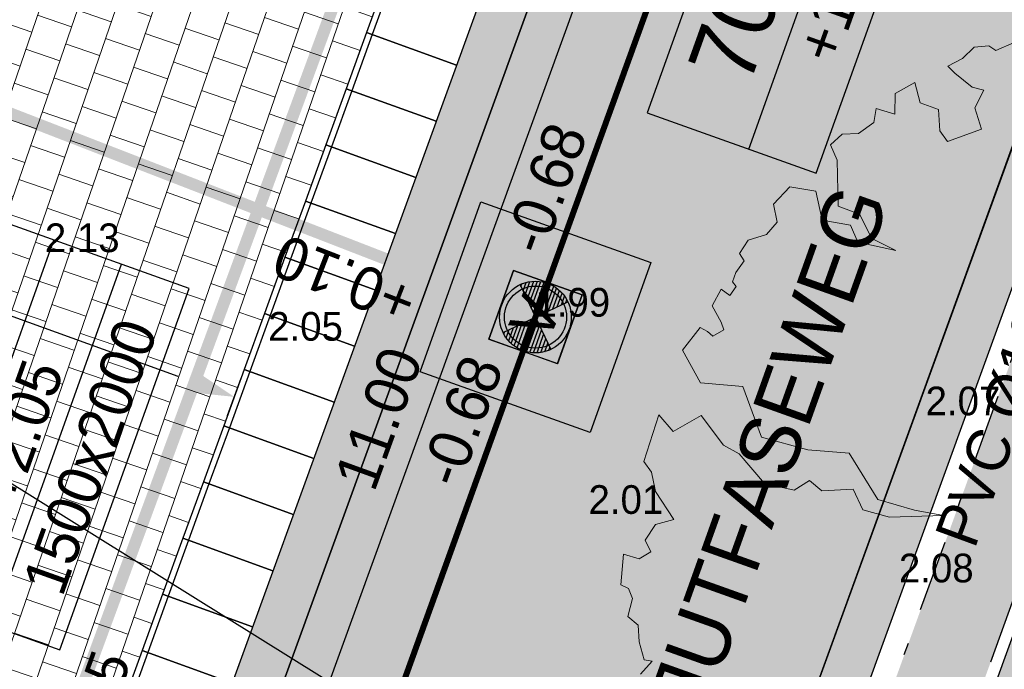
# Model space of a CAD drawing. Header units: metres. Extents: x 134157 to 138734, y 451157 to 455772.
# Tile 285 of 656: x 136446 to 136454, y 453489 to 453494. Entities that reach past the tile are written whole.
import ezdxf
from ezdxf import colors
from ezdxf.entities.mleader import LeaderData, LeaderLine
from ezdxf.enums import TextEntityAlignment as Align
from ezdxf.math import Vec2, Vec3

# ---------------------------------------------------------------- set-up
doc = ezdxf.new("R2010")
doc.units = ezdxf.units.M
for name, pattern in [('CENTER__G5', [2.4, 1.5, -0.3, 0.3, -0.3]), ('DASHDOT__G2', [1.2, 0.6, -0.3, 0, -0.3]), ('HIDDEN__G5', [1.125, 0.75, -0.375])]:
    doc.linetypes.add(name, pattern=pattern)
doc.layers.add('-DR-alg-hulplijnen', color=210, linetype='Continuous', plot=False)
doc.layers.add('-DR-alg-hulplijnen kantverharding asflast nieuwe fietsstraat', color=7, linetype='Continuous', true_color=0xff9429, plot=False)
for name, color, linetype in [('-DR-alg-txt-straatnaam', 2, 'Continuous'), ('-DR-bs-rio-DWA Jutfaseweg', 253, 'Continuous'), ('-DR-bs-rio-inspectieput', 253, 'Continuous'), ('-DR-bs-rio-putnummer @ 0.2', 253, 'Continuous'), ('-DR-bs-rio-txt @ 0.2', 253, 'Continuous'), ('-DR-bs-txt-hoogtemaat', 253, 'Continuous'), ('-DR-nw-maatvoering', 3, 'Continuous'), ('-DR-nw-rio-DWA 400', 10, 'Continuous'), ('-DR-nw-rio-DWA txt @ 0.2', 10, 'Continuous'), ('-DR-nw-rio-HWA 160', 170, 'CENTER__G5'), ('-DR-nw-rio-HWA putnummer @ 0.2', 170, 'Continuous'), ('-DR-nw-rio-HWA txt @ 0.2', 170, 'Continuous'), ('-DR-nw-rio-putrand VWA', 2, 'Continuous'), ('-DR-nw-rio-txt aandachtspunten', 2, 'Continuous'), ('-DR-nw-txt-hoogtemaat', 2, 'Continuous'), ('-DR-nw-vh-band 10x20 ob', 2, 'HIDDEN__G5'), ('-DR-nw-vh-band 5-20x25', 2, 'DASHDOT__G2'), ('-DR-nw-vh-band inritband 800x180x500mm', 2, 'Continuous'), ('-DR-nw-vh-kantverharding', 3, 'Continuous')]:
    doc.layers.add(name, color=color, linetype=linetype)
doc.layers.add('-DR-bs-boom', color=253, linetype='Continuous', lineweight=13)
doc.layers.add('-DR-nw-vh-arc-dubbelklinkers inritten', color=253, linetype='Continuous', lineweight=9)
doc.layers.add('-DR-nw-gr-arc-gras', color=7, linetype='Continuous', true_color=0xb5d5a4)
doc.layers.add('-DR-nw-vh-arc-asfalt fietsstraat rood', color=7, linetype='Continuous', lineweight=9, true_color=0xdfbfc7)
doc.layers.add('-DR-nw-vh-arc-sbs kf bruinrood rabat halfsteens', color=7, linetype='Continuous', lineweight=9, true_color=0xb88485)
doc.layers.add('-DR-nw-vh-arc-halfverharding stabilizer', color=7, linetype='Continuous', lineweight=9, true_color=0xe2e1c1, transparency=0.1)
doc.styles.add('CiCom Engineering', font='txt', dxfattribs={"height": 1.8})
doc.styles.add('Drong', font='txt', dxfattribs={"height": 1.8})
doc.dimstyles.new('Drong', dxfattribs={"dimtxt": 1.8, "dimasz": 2.5, "dimexe": 0, "dimexo": 0, "dimgap": 0.9, "dimtad": 1, "dimzin": 0, "dimdsep": 46, "dimtxsty": 'Drong', "dimblk": 'dimblk-wit', "dimcen": 0, "dimse1": 1, "dimse2": 1, "dimclrd": 256, "dimclre": 1, "dimclrt": 7, "dimadec": 0, "dimazin": 0, "dimtfac": 1, "dimtmove": 0, "dimatfit": 3, "dimfxl": 1, "dimtolj": 1, "dimtzin": 0, "dimarcsym": 0})
pattern_1 = [(115.335625, (136419.71802, 453326.2367), (-0.223681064, -0.105903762), [0.06, -0.187485]), (205.335625, (136419.71802, 453326.2367), (0.105903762, -0.223681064), [0.06, -0.187485])]

# ---------------------------------------------------------------- blocks, each defined once
blk = doc.blocks.new('Boom bestaand 1')
blk.add_lwpolyline([(-0.48324, -0.00602), (-0.48324, -0.02113), (-0.48857, -0.02468), (-0.49212, -0.03534), (-0.48768, -0.04689), (-0.48679, -0.05933), (-0.47968, -0.05666), (-0.46457, -0.04867), (-0.45924, -0.04156), (-0.44946, -0.05311), (-0.43257, -0.05489), (-0.43416, -0.08244), (-0.44386, -0.08442), (-0.45911, -0.07888), (-0.46941, -0.08977), (-0.48526, -0.08739), (-0.48348, -0.10442), (-0.46902, -0.11075), (-0.47872, -0.12224), (-0.46981, -0.12798), (-0.46664, -0.14203), (-0.4712, -0.15348), (-0.46728, -0.16494), (-0.45442, -0.16494), (-0.42199, -0.17808), (-0.40997, -0.16578), (-0.38928, -0.16438), (-0.37362, -0.15125), (-0.39095, -0.17528), (-0.40521, -0.17528), (-0.41696, -0.19345), (-0.43932, -0.18926), (-0.45023, -0.20602), (-0.44296, -0.22251), (-0.42935, -0.2254), (-0.42398, -0.23663), (-0.42544, -0.25103), (-0.41885, -0.26128), (-0.41226, -0.2603), (-0.40664, -0.26958), (-0.40127, -0.2747), (-0.39663, -0.27348), (-0.39248, -0.28056), (-0.39931, -0.28471), (-0.39052, -0.29618), (-0.37636, -0.29472), (-0.37026, -0.2952), (-0.36903, -0.30472), (-0.37392, -0.30716), (-0.37905, -0.31107), (-0.36859, -0.33012), (-0.34021, -0.32739), (-0.32496, -0.29912), (-0.28399, -0.3012), (-0.26106, -0.27284), (-0.24633, -0.24501), (-0.20539, -0.23901), (-0.18684, -0.21664), (-0.17428, -0.19809), (-0.18956, -0.23628), (-0.20266, -0.25265), (-0.22013, -0.25319), (-0.22832, -0.27556), (-0.23923, -0.28102), (-0.23705, -0.29466), (-0.25069, -0.31321), (-0.27908, -0.32193), (-0.28984, -0.33037), (-0.31728, -0.33679), (-0.31455, -0.36121), (-0.33038, -0.36612), (-0.30255, -0.39067), (-0.29272, -0.38849), (-0.27798, -0.39177), (-0.25288, -0.3874), (-0.25483, -0.40156), (-0.24706, -0.41371), (-0.23727, -0.41303), (-0.23592, -0.4235), (-0.24402, -0.43295), (-0.22343, -0.44409), (-0.21836, -0.4397), (-0.21026, -0.44004), (-0.19911, -0.44881), (-0.18999, -0.44409), (-0.17784, -0.44848), (-0.16399, -0.4505), (-0.16061, -0.4451), (-0.15487, -0.45725)])
blk = doc.blocks.new('*U17')
for points in [[(3.0698, 8.4603), (2.3178, 8.7331), (2.1472, 8.2631), (2.8993, 7.9903)], [(2.3648, 8.7161), (2.1942, 8.2461)], [(2.8993, 7.9903), (2.1472, 8.2631), (1.9767, 7.7931), (2.7287, 7.5202)], [(2.1942, 8.2461), (2.0237, 7.7761)], [(2.7287, 7.5202), (1.9767, 7.7931), (1.8061, 7.3231), (2.5582, 7.0502)], [(2.0237, 7.7761), (1.8531, 7.306)], [(2.5582, 7.0502), (1.8061, 7.3231), (1.6356, 6.8531), (2.3876, 6.5802)], [(1.8531, 7.306), (1.6826, 6.836)], [(2.3876, 6.5802), (1.6356, 6.8531), (1.4651, 6.3831), (2.2171, 6.1102)], [(1.6826, 6.836), (1.5121, 6.366)], [(2.2171, 6.1102), (1.4651, 6.3831), (1.2945, 5.9131), (2.0465, 5.6402)], [(1.5121, 6.366), (1.3415, 5.896)], [(2.0465, 5.6402), (1.2945, 5.9131), (1.124, 5.443), (1.876, 5.1702)], [(1.3415, 5.896), (1.171, 5.426)], [(1.876, 5.1702), (1.124, 5.443), (0.9534, 4.973), (1.7054, 4.7002)], [(1.171, 5.426), (1.0004, 4.956)], [(1.7054, 4.7002), (0.9534, 4.973), (0.7829, 4.503), (1.5349, 4.2301)], [(1.0004, 4.956), (0.8299, 4.486)], [(1.5349, 4.2301), (0.7829, 4.503), (0.6123, 4.033), (1.3644, 3.7601)], [(0.8299, 4.486), (0.6593, 4.0159)], [(1.3644, 3.7601), (0.6123, 4.033), (0.4418, 3.563), (1.1938, 3.2901)], [(0.6593, 4.0159), (0.4888, 3.5459)], [(1.1938, 3.2901), (0.4418, 3.563), (0.2712, 3.093), (1.0233, 2.8201)], [(0.4888, 3.5459), (0.3182, 3.0759)], [(1.0233, 2.8201), (0.2712, 3.093), (0.1007, 2.6229), (0.8527, 2.3501)], [(0.3182, 3.0759), (0.1477, 2.6059)]]:
    blk.add_lwpolyline(points)
blk = doc.blocks.new('*X91')
at = {"color": 0, "ltscale": 0.5}
for p, q in [((126991, 427696), (127068, 427705)), ((125476, 427335), (125875, 427380)), ((125523, 427437), (125770, 427464)), ((125588, 427540), (125664, 427548)), ((126739, 427381), (127278, 427441)), ((126823, 427486), (127222, 427531)), ((126907, 427591), (127153, 427619)), ((125405, 427040), (126190, 427128)), ((125418, 427137), (126085, 427212)), ((125441, 427236), (125980, 427296)), ((126487, 427065), (127380, 427165)), ((126571, 427170), (127356, 427258)), ((126655, 427276), (127322, 427350)), ((125402, 426944), (126296, 427044)), ((125408, 426849), (126401, 426960)), ((125423, 426755), (126319, 426855)), ((126403, 426960), (127396, 427071)), ((126506, 426876), (127402, 426976)), ((126611, 426791), (127399, 426879)), ((125447, 426661), (126234, 426749)), ((125481, 426569), (126150, 426644)), ((126717, 426707), (127386, 426782)), ((126822, 426623), (127363, 426684)), ((126927, 426539), (127329, 426584)), ((125525, 426478), (126066, 426539)), ((125580, 426389), (125982, 426434)), ((125649, 426301), (125898, 426328)), ((127032, 426455), (127281, 426483)), ((127138, 426371), (127217, 426380)), ((125734, 426214), (125814, 426223))]:
    blk.add_line(p, q, dxfattribs=at)
blk = doc.blocks.new('Inspectieput')
at = {"color": 0, "ltscale": 0.5}
for p, q in [((-0.354, 0.353), (0.353, -0.354)), ((0.353, 0.353), (-0.354, -0.354))]:
    blk.add_line(p, q, dxfattribs=at)
blk.add_circle((0, 0), 0.5, dxfattribs=at)
at = {"color": 0, "ltscale": 0.5, "xscale": 0.0005, "yscale": 0.0005, "zscale": 0.0005, "rotation": 353.5734378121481}
blk.add_blockref('*X91', (-86.699, -205.064), dxfattribs=at)
blk = doc.blocks.new('*U573')
at = {"style": 'Drong'}
blk.add_attdef('BOBL', text='', height=1.8, rotation=359.765, dxfattribs=at).set_placement((-202.533, 0.831), align=Align.BOTTOM_LEFT)
blk.add_attdef('MATERIAAL', text='', height=1.8, rotation=359.765, dxfattribs=at).set_placement((0, 0), align=Align.BOTTOM_CENTER)
blk.add_attdef('BOBR', text='', height=1.8, rotation=359.765, dxfattribs=at).set_placement((202.504, -0.831), align=Align.BOTTOM_RIGHT)
blk = doc.blocks.new('*U118')
at = {"style": 'Drong'}
blk.add_attdef('BOBL', text='', height=1.8, rotation=359.8186, dxfattribs=at).set_placement((-159.78, 0.506), align=Align.BOTTOM_LEFT)
blk.add_attdef('MATERIAAL', text='', height=1.8, rotation=359.8186, dxfattribs=at).set_placement((0, 0), align=Align.BOTTOM_CENTER)
blk.add_attdef('BOBR', text='', height=1.8, rotation=359.8186, dxfattribs=at).set_placement((144.392, -0.457), align=Align.BOTTOM_RIGHT)
blk = doc.blocks.new('*U564')
at = {"color": 0}
blk.add_lwpolyline([(-8.027, 0), (8.027, 0), (8.027, 10.5), (-8.027, 10.5)], close=True, dxfattribs=at)
for points in [[(-8.027, 6), (8.027, 6)], [(-8.027, 3), (8.027, 3)]]:
    blk.add_lwpolyline(points, dxfattribs=at)
at = {"style": 'CiCom Engineering'}
for tag, height, p in [('PUTNUMMER', 2.75, (0, 6.869)), ('MAAIVELD', 1.8, (0, 3.751)), ('AFMETING', 1.8, (0, 0.635))]:
    blk.add_attdef(tag, text='', height=height, dxfattribs=at).set_placement(p, align=Align.CENTER)
blk = doc.blocks.new('*U598')
at = {"style": 'Drong'}
blk.add_attdef('BOBR', text='', height=1.8, rotation=88.4577, dxfattribs=at).set_placement((0.725, 26.917), align=Align.BOTTOM_RIGHT)
blk.add_attdef('MATERIAAL', text='', height=1.8, rotation=88.4577, dxfattribs=at).set_placement((0, 0), align=Align.BOTTOM_CENTER)
blk.add_attdef('BOBL', text='', height=1.8, rotation=88.4577, dxfattribs=at).set_placement((-0.639, -23.729), align=Align.BOTTOM_LEFT)
blk = doc.blocks.new('dimblk-wit')
at = {"color": 7}
blk.add_line((0, -0.3333), (0, 0.3333), dxfattribs=at)
blk.add_solid([(0, 0), (-0.8, 0.2), (-0.8, -0.2)], dxfattribs=at)
blk = doc.blocks.new('*D792')
at = {"layer": '-DR-nw-maatvoering', "lineweight": -2, "transparency": 16777216}
blk.add_line((136447.3352, 453486.0433), (136450.7461, 453495.4436), dxfattribs=at)
at = {"layer": 'Defpoints', "color": 0, "transparency": 16777216}
for p in [(136450.2016, 453496.1731), (136450.9166, 453495.9136), (136446.4496, 453485.8327)]:
    blk.add_point(p, dxfattribs=at)
at = {"layer": '-DR-nw-maatvoering', "lineweight": -2, "transparency": 16777216, "xscale": 0.5, "yscale": 0.5, "zscale": 0.5}
for p, rotation in [((136450.9166, 453495.9136), 70.05673076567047), ((136447.1646, 453485.5733), 250.0567307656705)]:
    blk.add_blockref('dimblk-wit', p, dxfattribs=dict(at, rotation=rotation))
at = {"layer": '-DR-nw-maatvoering', "color": 7, "transparency": 16777216, "insert": (136448.6987, 453490.8675), "char_height": 0.36, "attachment_point": 5, "rotation": 70.05673, "style": 'Drong'}
blk.add_mtext('\\A1;11.00', dxfattribs=at)
blk = doc.blocks.new('*D1909')
at = {"layer": '-DR-nw-maatvoering', "lineweight": -2, "transparency": 16777216}
blk.add_line((136447.0208, 453491.218), (136441.9623, 453493.0528), dxfattribs=at)
at = {"layer": 'Defpoints', "color": 0, "transparency": 16777216}
for p in [(136441.5751, 453493.4516), (136441.4923, 453493.2233), (136447.5736, 453491.2758)]:
    blk.add_point(p, dxfattribs=at)
at = {"layer": '-DR-nw-maatvoering', "lineweight": -2, "transparency": 16777216, "xscale": 0.5, "yscale": 0.5, "zscale": 0.5}
for p, rotation in [((136441.4923, 453493.2233), 160.0631433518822), ((136447.4908, 453491.0475), 340.0631433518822)]:
    blk.add_blockref('dimblk-wit', p, dxfattribs=dict(at, rotation=rotation))
at = {"layer": '-DR-nw-maatvoering', "color": 7, "transparency": 16777216, "insert": (136444.3675, 453491.7935), "char_height": 0.36, "attachment_point": 5, "rotation": 160.06314, "style": 'Drong'}
blk.add_mtext('\\A1;6.40', dxfattribs=at)
blk = doc.blocks.new('*U2049')
at = {"color": 0}
blk.add_lwpolyline([(-0.2762, -0.3315), (0.3313, -0.2762), (0.276, 0.3313), (-0.3315, 0.2759)], close=True, dxfattribs=at)
at = {"color": 0, "ltscale": 0.5}
blk.add_circle((-0.0002, -0.0002), 0.2599, dxfattribs=at)
at = {"style": 'Drong'}
blk.add_text('V', height=0.36, dxfattribs=at).set_placement((0, 0), align=Align.MIDDLE_CENTER)
blk = doc.blocks.new('*U2240')
at = {"color": 0}
blk.add_lwpolyline([(-7.54, 0), (7.54, 0), (7.54, 7.5), (-7.54, 7.5)], close=True, dxfattribs=at)
blk.add_lwpolyline([(-7.54, 3), (7.54, 3)], dxfattribs=at)
at = {"style": 'CiCom Engineering'}
for tag, height, p in [('PUTNUMMER', 2.75, (0, 3.869)), ('MAAIVELD', 1.8, (0, 0.751))]:
    blk.add_attdef(tag, text='', height=height, dxfattribs=at).set_placement(p, align=Align.CENTER)
blk = doc.blocks.new('*U2299')
at = {"style": 'Drong'}
blk.add_attdef('BOBL', text='', height=1.8, rotation=359.5385, dxfattribs=at).set_placement((-26.973, 0.217), align=Align.BOTTOM_LEFT)
blk.add_attdef('MATERIAAL', text='', height=1.8, rotation=359.5385, dxfattribs=at).set_placement((0, 0), align=Align.BOTTOM_CENTER)
blk.add_attdef('BOBR', text='', height=1.8, rotation=359.5385, dxfattribs=at).set_placement((21.833, -0.176), align=Align.BOTTOM_RIGHT)

msp = doc.modelspace()

# ---------------------------------------------------------------- hatches: boundary and pattern name
at = {"layer": '-DR-nw-gr-arc-gras', "transparency": 33554687}
h = msp.add_hatch(dxfattribs=at)
h.set_pattern_fill('AGR-BOLLEN', color=256, scale=0.1, pattern_type=2)
h.set_pattern_definition(pattern_1)
edge = h.paths.add_edge_path()
edge.add_arc((-7000776.8095, 3043164.5676), 7592527.9974, 340.05675056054, 340.05722562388)
edge.add_line((136455.7816, 453494.2543), (136455.1236, 453494.4934))
edge.add_arc((380495.2224, 364992.5484), 259592.3036, 160.066656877, 160.080445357)
edge.add_line((136433.8323, 453435.7615), (136433.8135, 453435.7683))
edge.add_line((136433.8135, 453435.7683), (136432.1795, 453431.2551))
edge.add_line((136432.1795, 453431.2551), (136432.1983, 453431.2483))
edge.add_line((136432.1983, 453431.2483), (136431.6776, 453429.8696))
edge.add_line((136431.6776, 453429.8696), (136432.3364, 453429.6312))
edge.add_line((136432.3364, 453429.6312), (136434.3093, 453435.0766))
h = msp.add_hatch(dxfattribs=at)
h.set_pattern_fill('AGR-BOLLEN', color=256, scale=0.1, pattern_type=2)
h.set_pattern_definition(pattern_1)
edge = h.paths.add_edge_path()
edge.add_line((136486.7031, 453573.6088), (136485.7631, 453573.9499))
edge.add_line((136485.7631, 453573.9499), (136435.7589, 453436.1401))
edge.add_arc((149594.4053, 448661.5341), 13998.1013, 160.05673076, 160.29770339)
edge.add_line((136415.7945, 453380.7559), (136415.2889, 453379.3438))
edge.add_line((136415.2889, 453379.3438), (136417.827, 453378.529))
edge.add_line((136417.827, 453378.529), (136420.502, 453386.122))
edge.add_line((136420.502, 453386.122), (136418.9871, 453386.7016))
edge.add_arc((149703.6278, 448622.0327), 14113.2472, 160.05722659, 160.26912154, ccw=False)
edge.add_line((136436.6989, 453435.799), (136486.7031, 453573.6088))
at = {"layer": '-DR-nw-vh-arc-asfalt fietsstraat rood', "transparency": 33554687}
h = msp.add_hatch(color=256, dxfattribs=at)
h.dxf.hatch_style = 1
edge = h.paths.add_edge_path()
edge.add_arc((137987.7467, 453337.2025), 1495.4, 160.0946501, 161.034726)
edge.add_arc((135150.5996, 454312.1876), 1504.6, 340.0567308, 341.034726, ccw=False)
edge.add_line((136564.9699, 453798.9843), (136431.2486, 453430.448))
edge.add_line((136431.2486, 453430.448), (136427.2999, 453431.8791))
edge.add_line((136427.2999, 453431.8791), (136429.6487, 453438.3572))
edge.add_line((136429.6487, 453438.3572), (136561.0218, 453800.4169))
edge.add_arc((135150.5996, 454312.1876), 1500.4, 340.0567308, 341.034726)
edge.add_line((136569.5514, 453824.5651), (136577.7383, 453847.7674))
edge.add_line((136577.7383, 453847.7674), (136586.3288, 453871.4915))
edge.add_line((136586.3288, 453871.4915), (136590.2291, 453869.9266))
edge.add_line((136590.2291, 453869.9266), (136581.6874, 453846.3374))
at = {"layer": '-DR-nw-vh-arc-dubbelklinkers inritten'}
h = msp.add_hatch(dxfattribs=at)
h.set_pattern_fill('AVH-TEGEL_200X200_HALFST', color=256, scale=1.5, angle=161, pattern_type=2)
h.set_pattern_definition([(161, (0, 0), (-0.33249079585, -0.044157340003), [0.3, -0.3]), (251, (0, 0), (0.28365557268, -0.09767044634), [])])
h.paths.add_polyline_path([(136449.5178, 453496.634), (136442.4985, 453495.9966), (136440.6568, 453490.9202), (136445.6976, 453486.1056)])
at = {"layer": '-DR-nw-vh-arc-halfverharding stabilizer'}
h = msp.add_hatch(dxfattribs=at)
h.set_pattern_fill('GRAVEL', color=256, scale=0.03)
h.set_pattern_definition([(228.0127875, (0.54864, 0.762), (-6.096000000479, -6.8579999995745), [0.102516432, -10.1491450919]), (184.969741, (0.48006, 0.6858), (9.1439999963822, 0.7620000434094), [0.175921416, -17.416214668]), (132.5104471, (0.3048, 0.67056), (7.6200000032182, -8.381999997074), [0.124044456, -12.2804168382]), (267.273689, (0.00762, 0.48006), (0.762000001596, 15.23999999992), [0.160201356, -15.8599312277]), (292.83365418, (0, 0.32004), (-3.810000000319, 9.1439999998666), [0.15709011, -15.5519423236]), (357.273689, (0.06096, 0.17526), (-15.23999999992, 0.762000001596), [0.160201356, -15.8599312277]), (37.69424047, (0.22098, 0.16764), (-9.9059999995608, -7.6200000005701), [0.211858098, -20.9739345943]), (72.25532837, (0.38862, 0.29718), (5.3340000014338, 16.7639999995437), [0.200015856, -19.8015769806]), (121.42956562, (0.44958, 0.48768), (-6.096000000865, 9.9059999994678), [0.1607439, -15.9136637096]), (175.2363583, (0.36576, 0.62484), (8.38199999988, -0.762000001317), [0.183513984, -8.992181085]), (222.3974378, (0.18288, 0.64008), (-9.1439999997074, -8.3820000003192), [0.237323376, -23.4950317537]), (138.81407483, (0.762, 0.47244), (-5.33399999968, 4.572000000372), [0.081001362, -8.0191697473]), (171.4692344, (0.70104, 0.52578), (9.906000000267, -1.5239999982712), [0.154104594, -15.2563916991]), (225, (0.54864, 0.54864), (-1e-16, -0.762), [0.107762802, -0.9698679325]), (203.19859051, (0.4953, 0.64008), (3.810000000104, 1.523999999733), [0.058032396, -5.7451867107]), (291.80140949, (0.44196, 0.61722), (-0.76200000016, 2.285999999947), [0.082069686, -4.021425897]), (30.96375653, (0.47244, 0.54102), (2.286000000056, 1.523999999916), [0.133295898, -4.3098894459]), (161.56505118, (0.58674, 0.6096), (1.52400000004, -0.76199999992), [0.096386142, -2.313269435]), (16.389540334, (0, 0.61722), (7.62, 2.286), [0.1350264, -13.3676480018]), (70.34617594, (0.12954, 0.65532), (-3.048000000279, -8.381999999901), [0.113279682, -11.2146647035]), (293.19859051, (0.58674, 0.762), (-1.523999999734, 3.810000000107), [0.11606403, -5.6871550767]), (343.61045967, (0.63246, 0.65532), (-7.6200000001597, 2.285999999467), [0.1350264, -13.3676480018]), (339.44395478, (0, 0.14478), (-3.81, 1.524), [0.13021056, -6.3803202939]), (294.7751406, (0.12192, 0.09906), (-3.810000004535, 8.381999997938), [0.109101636, -10.8010780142]), (66.80140949, (0.59436, 0), (1.52399999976, 3.810000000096), [0.11606403, -5.6871550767]), (17.35402464, (0.64008, 0.10668), (-9.905999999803, -3.0480000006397), [0.127734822, -12.645712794]), (69.44395478, (0.22098, 0), (-1.524000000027, -3.80999999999), [0.06510528, -6.4454255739]), (101.309932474, (0.54864, 0), (-0.762, 3.048), [0.03885438, -3.8465984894]), (165.96375653, (0.54102, 0.0381), (2.286, -0.762), [0.15709011, -2.9847163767]), (186.00900596, (0.38862, 0.0762), (7.6199999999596, 0.7620000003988), [0.1455801, -14.412409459]), (303.69006753, (0.47244, 0.47244), (-0.76200000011, 1.52399999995), [0.109897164, -2.6375329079]), (353.15722659, (0.5334, 0.381), (12.9540000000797, -1.5239999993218), [0.191867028, -18.9948027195]), (60.9453959, (0.7239, 0.35814), (-3.048000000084, -5.333999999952), [0.078452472, -7.7668176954]), (90, (0.762, 0.4267), (-0.762, 0.762), [0.04572, -0.71628]), (120.25643716, (0.37338, 0.09906), (3.047999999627, -5.334000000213), [0.105860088, -10.480182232]), (48.0127875, (0.32004, 0.1905), (6.0960000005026, 6.857999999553), [0.205032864, -10.0466286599]), (0, (0.4572, 0.3429), (0.762, 0.762), [0.19812, -0.56388]), (325.3048465, (0.65532, 0.3429), (7.6200000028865, -5.3339999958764), [0.120482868, -11.9277950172]), (254.0546041, (0.75438, 0.27432), (-0.761999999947, -3.048000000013), [0.110948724, -5.4364950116]), (207.64597536, (0.7239, 0.16764), (-14.478000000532, -7.6199999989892), [0.18064353, -17.8837393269]), (175.42607874, (0.56388, 0.08382), (-9.9059999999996, 0.7619999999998), [0.191108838, -18.9197539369])])
h.paths.add_polyline_path([(136448.8968, 453472.3477), (136457.2677, 453495.4176), (136455.952, 453495.8948), (136455.4574, 453494.4876), (136455.91, 453494.3146), (136448.0508, 453472.6547)])
at = {"layer": '-DR-nw-vh-arc-sbs kf bruinrood rabat halfsteens', "transparency": 33554687}
h = msp.add_hatch(color=256, dxfattribs=at)
h.dxf.hatch_style = 1
edge = h.paths.add_edge_path()
edge.add_line((136451.1498, 453484.1273), (136451.1475, 453484.1281))
edge.add_line((136451.1475, 453484.1281), (136450.7738, 453484.2637))
edge.add_line((136450.7738, 453484.2637), (136463.7733, 453520.09))
edge.add_line((136463.7733, 453520.09), (136507.5229, 453640.6623))
edge.add_line((136507.5229, 453640.6623), (136515.9321, 453663.8378))
edge.add_line((136515.9321, 453663.8378), (136555.6336, 453773.2537))
edge.add_line((136555.6336, 453773.2537), (136564.9699, 453798.9843))
edge.add_arc((135150.5996, 454312.1876), 1504.6, 340.0567308, 341.034726)
edge.add_arc((137987.7467, 453337.2025), 1495.4, 160.0946501, 161.034726, ccw=False)
edge.add_line((136581.6874, 453846.3374), (136590.2291, 453869.9266))
edge.add_line((136590.2291, 453869.9266), (136590.6052, 453869.7904))
edge.add_line((136590.6052, 453869.7904), (136582.0635, 453846.2012))
edge.add_arc((137987.7467, 453337.2025), 1495, 160.0946501, 161.034726)
edge.add_arc((134973.5521, 454374.7245), 1692.7615, 340.1109716, 340.9804852, ccw=False)
edge.add_line((136565.3459, 453798.8479), (136556.343, 453774.0371))
edge.add_line((136556.343, 453774.0371), (136516.2729, 453663.6043))
edge.add_line((136516.2729, 453663.6043), (136507.9742, 453640.7333))
edge.add_line((136507.9742, 453640.7333), (136464.1493, 453519.9535))
edge.add_line((136464.1493, 453519.9535), (136455.5498, 453496.2537))
edge.add_line((136455.5498, 453496.2537), (136454.9018, 453494.4676))
edge.add_line((136454.9018, 453494.4676), (136451.1498, 453484.1273))
h = msp.add_hatch(color=256, dxfattribs=at)
h.dxf.hatch_style = 1
h.paths.add_polyline_path([(136446.8257, 453485.6963), (136446.4496, 453485.8327), (136446.6202, 453486.3028), (136446.7907, 453486.7728), (136446.9613, 453487.2428), (136447.1318, 453487.7128), (136447.3024, 453488.1828), (136447.4729, 453488.6528), (136447.6435, 453489.1229), (136447.814, 453489.5929), (136447.9845, 453490.0629), (136448.1551, 453490.5329), (136448.3256, 453491.0029), (136448.4962, 453491.4729), (136448.6667, 453491.9429), (136448.8373, 453492.413), (136449.0078, 453492.883), (136449.1784, 453493.353), (136449.3489, 453493.823), (136449.5194, 453494.293), (136449.69, 453494.763), (136449.8605, 453495.2331), (136450.0311, 453495.7031), (136450.2016, 453496.1731), (136450.8497, 453497.9591), (136450.8838, 453498.0531), (136452.5421, 453502.6233), (136459.4492, 453521.659), (136459.8252, 453521.5225)])

# ---------------------------------------------------------------- linework, layer by layer
at = {"layer": '-DR-alg-hulplijnen', "elevation": 1.987}
for points in [[(136449.0435, 453491.2577), (136449.5517, 453492.6801), (136450.9733, 453492.1721), (136450.465, 453490.7498)], [(136449.6186, 453491.5301), (136449.8241, 453492.1049), (136450.3981, 453491.8998), (136450.1926, 453491.3249)]]:
    msp.add_lwpolyline(points, close=True, dxfattribs=at)
at = {"layer": '-DR-alg-hulplijnen', "flags": 128}
msp.add_lwpolyline([(136446.1457, 453483.8223, 0.414214), (136443.151, 453490.2279)], format="xyb", dxfattribs=at)
at = {"layer": '-DR-alg-hulplijnen kantverharding asflast nieuwe fietsstraat'}
for points in [[(136615.5575, 453953.7113), (136612.5988, 453946.9774), (136593.3968, 453893.9481), (136588.98, 453881.7567), (136586.9297, 453874.6505, -0.015888), (136585.9525, 453871.6277), (136586.3288, 453871.4915), (136577.7383, 453847.7674, 0.004102), (136569.5514, 453824.5651, -0.004267), (136561.0218, 453800.4169), (136429.6487, 453438.3572, 0.002152), (136389.0242, 453324.8767), (136377.1193, 453291.1651), (136363.7665, 453256.9101), (136363.7281, 453256.8013)], [(136620.467, 453951.9335), (136618.8898, 453946.4661, -0.016644), (136617.8616, 453943.3012), (136595.3672, 453881.1792, -0.016644), (136594.1307, 453878.0896), (136591.8417, 453872.88, 0.011636), (136590.9555, 453870.7284), (136590.6052, 453869.7904), (136590.2291, 453869.9266), (136581.6874, 453846.3374, 0.004102), (136573.5235, 453823.2001, -0.004267), (136564.9699, 453798.9843), (136433.5968, 453436.9246, 0.002152), (136392.9845, 453323.4782), (136381.057, 453289.7028), (136367.7043, 453255.4478), (136367.6832, 453255.3879)]]:
    msp.add_lwpolyline(points, format="xyb", dxfattribs=at)
at = {"layer": '-DR-bs-rio-DWA Jutfaseweg', "const_width": 0.05, "flags": 128}
for points in [[(136450.0083, 453491.7151), (136477.9193, 453568.8211)], [(136429.0233, 453433.5741), (136450.0083, 453491.7151)]]:
    msp.add_lwpolyline(points, dxfattribs=at)
at = {"layer": '-DR-nw-rio-DWA 400', "const_width": 0.1, "flags": 128}
msp.add_lwpolyline([(136439.314, 453495.8651), (136450.008, 453491.7157)], dxfattribs=at)
at = {"layer": '-DR-nw-rio-HWA 160', "const_width": 0.1, "flags": 128}
for points in [[(136464.3333, 453537.5389), (136453.0735, 453507.2161), (136445.9325, 453487.8412)], [(136452.193, 453485.4169), (136457.0186, 453498.5455)]]:
    msp.add_lwpolyline(points, dxfattribs=at)
at = {"layer": '-DR-nw-vh-band 10x20 ob', "ltscale": 0.9}
msp.add_lwpolyline([(136432.3874, 453429.7724, -0.000245), (136434.8189, 453436.4812), (136455.7307, 453494.1136)], format="xyb", dxfattribs=at)
at = {"layer": '-DR-nw-vh-band 5-20x25'}
msp.add_lwpolyline([(136432.069, 453430.9511, -0.00011), (136434.1608, 453436.72), (136454.7317, 453493.4124)], format="xyb", dxfattribs=at)
at = {"layer": '-DR-nw-vh-kantverharding'}
for points in [[(136363.7281, 453256.8013), (136363.7665, 453256.9101), (136377.1193, 453291.1651), (136389.0242, 453324.8767, -0.002152), (136429.6487, 453438.3572), (136561.0218, 453800.4169, 0.004267), (136569.5514, 453824.5651, -0.004102), (136577.7383, 453847.7674), (136586.3288, 453871.4915), (136585.9525, 453871.6277)], [(136367.6832, 453255.3879), (136367.7043, 453255.4478), (136381.057, 453289.7028), (136392.9845, 453323.4782, -0.002152), (136433.5968, 453436.9246), (136564.9699, 453798.9843, 0.004267), (136573.5235, 453823.2001, -0.004102), (136581.6874, 453846.3374), (136590.2291, 453869.9266), (136590.6052, 453869.7904)], [(136392.1877, 453320.0207), (136393.3616, 453323.345, -0.002152), (136433.9728, 453436.7882), (136565.3459, 453798.8479, 0.004267), (136573.9017, 453823.0701, -0.004102), (136582.0635, 453846.2012), (136590.469, 453869.4143)], [(136432.3953, 453429.503, -0.000132), (136434.9129, 453436.4471), (136455.9098, 453494.3141)]]:
    msp.add_lwpolyline(points, format="xyb", dxfattribs=at)
msp.add_lwpolyline([(136433.8293, 453451.0516), (136466.2198, 453540.3186)], dxfattribs=at)

# ---------------------------------------------------------------- block references
at = {"layer": '-DR-bs-boom', "xscale": 11, "yscale": 11, "rotation": 293.3958673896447}
msp.add_blockref('Boom bestaand 1', (136456.18, 453489.16), dxfattribs=at)
at = {"layer": '-DR-bs-rio-inspectieput', "xscale": 0.6, "yscale": 0.6, "zscale": 0.001, "rotation": 70.33562535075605}
msp.add_blockref('Inspectieput', (136450.0081, 453491.7154, 1.987), dxfattribs=at)
at = {"layer": '-DR-bs-rio-txt @ 0.2'}
ref = msp.add_blockref('*U573', (136463.9638, 453530.2681, 1.987), dxfattribs=dict(at, xscale=0.2, yscale=0.2, zscale=0.2, rotation=70.33562535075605))
ref.add_attrib('BOBL', '-0.68', dxfattribs={"layer": '0', "height": 0.36, "rotation": 70.10065, "style": 'Drong'}).set_placement((136450.1765, 453492.1798, 1.987), align=Align.BOTTOM_LEFT)
ref = msp.add_blockref('*U118', (136440.042, 453464.1025, 1.992), dxfattribs=dict(at, xscale=0.2, yscale=0.2, zscale=0.2, rotation=70.33562535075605))
ref.add_attrib('BOBR', '-0.68', dxfattribs={"layer": '0', "height": 0.36, "rotation": 70.15423, "style": 'Drong'}).set_placement((136449.8459, 453491.266, 1.992), align=Align.BOTTOM_RIGHT)
at = {"layer": '-DR-nw-rio-DWA txt @ 0.2'}
ref = msp.add_blockref('*U598', (136444.661, 453493.7904), dxfattribs=dict(at, xscale=0.2, yscale=0.2, zscale=0.2, rotation=70.33562535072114))
ref.add_attrib('BOBL', '+0.10', dxfattribs={"layer": '0', "height": 0.36, "rotation": 158.79328, "style": 'Drong'}).set_placement((136449.087, 453492.0731), align=Align.BOTTOM_LEFT)
at = {"layer": '-DR-nw-rio-HWA putnummer @ 0.2', "xscale": 0.2, "yscale": 0.2, "zscale": 0.2, "rotation": 70.33562535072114}
msp.add_blockref('*U564', (136446.5741, 453490.4432), dxfattribs=at).add_auto_attribs({'MAAIVELD': '+2.05', 'PUTNUMMER': 'HW-05', 'AFMETING': '1500x2000'})
at = {"layer": '-DR-nw-rio-putrand VWA', "rotation": 65.17122220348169}
msp.add_blockref('*U2049', (136450.0083, 453491.7151, 1.987), dxfattribs=at)
at = {"layer": '-DR-nw-vh-band inritband 800x180x500mm'}
msp.add_blockref('*U17', (136446.4496, 453485.8327), dxfattribs=at)

# ---------------------------------------------------------------- texts
at = {"layer": '-DR-alg-txt-straatnaam', "style": 'Drong'}
msp.add_text('JUTFASEWEG', height=0.5, rotation=70.33563, dxfattribs=at).set_placement((136451.4326, 453488.3916))
at = {"layer": '-DR-bs-txt-hoogtemaat', "color": 253, "char_height": 0.24, "attachment_point": 7, "style": 'Drong'}
for s, insert in [('2.13', (136445.908, 453492.255, 2.13)), ('1.99', (136450.008, 453491.715, 1.987)), ('2.05', (136447.774, 453491.514, 2.05)), ('2.07', (136453.269, 453490.89, 2.066)), ('2.01', (136450.452, 453490.065, 2.013)), ('2.08', (136453.046, 453489.492, 2.079))]:
    msp.add_mtext(s, dxfattribs=dict(at, insert=insert))
at = {"layer": '-DR-nw-txt-hoogtemaat', "style": 'Drong'}
msp.add_text('+2.05', height=0.34, rotation=70.33563, dxfattribs=at).set_placement((136446.2449, 453487.7557))

# ---------------------------------------------------------------- dimensions: what is measured, and where the dimension line sits
at = {"layer": '-DR-nw-maatvoering'}
dim = msp.add_aligned_dim(p1=(136446.4496, 453485.8327), p2=(136450.2016, 453496.1731), distance=-0.7606, dimstyle='Drong', dxfattribs=at)
dim.commit()
dim.dimension.update_dxf_attribs({"geometry": '*D792', "text_midpoint": (136448.6987, 453490.8675)})
dim = msp.add_aligned_dim(p1=(136447.5736, 453491.2758), p2=(136441.5751, 453493.4516), distance=0.2428, dimstyle='Drong', override={"dimrnd": 0.05}, dxfattribs=at)
dim.commit()
dim.dimension.update_dxf_attribs({"geometry": '*D1909', "text_midpoint": (136444.3675, 453491.7935)})

# ---------------------------------------------------------------- next in the draw order: leaders
at = {"layer": '-DR-nw-rio-txt aandachtspunten'}
ml = msp.add_multileader_mtext('Standard', dxfattribs=at)
ml.set_content('Plaatsen inspectieput met afsluitvoorziening\\P - 800x800 mm inw. BT\\P - v.v. afsluitgarnituur t.b.v. dichtzetten\\P - e.e.a. conform detaillering', color=7, style='Drong')
ml.set_leader_properties(color=256, linetype='ByLayer', lineweight=-1)
ml.build(insert=Vec2(0, 0))
ml.multileader.update_dxf_attribs({"text_left_attachment_type": 5, "text_right_attachment_type": 5, "dogleg_length": 70.9046, "arrow_head_size": 0.5, "scale": 0.2})
ctx = ml.context
ctx.base_point, ctx.scale, ctx.char_height, ctx.arrow_head_size, ctx.landing_gap_size, ctx.plane_origin, ctx.plane_x_axis, ctx.plane_y_axis = Vec3(136466.4223, 453487.0962), 0.2, 0.5, 0.5, 0.04, Vec3(136471.2463, 453481.3385), Vec3(0.33651, 0.94168), Vec3(-0.94168, 0.33651)
ctx.left_attachment, ctx.right_attachment = 5, 5
notes = []
notes.append((ctx, [(0, (1, 1, 0), (136466.2628, 453486.65), (0.33651, 0.94168), 0.4738, [(0, [(136452.5675, 453485.2828)], 0, [])])]))
ctx.mtext.insert, ctx.mtext.text_direction, ctx.mtext.rotation, ctx.mtext.flow_direction = Vec3(136463.4444, 453488.2028), Vec3(0.33651, 0.94168), 1.227588, 5
ctx.mtext.has_bg_fill, ctx.mtext.bg_color, ctx.mtext.bg_scale_factor, ctx.mtext.bg_transparency, ctx.mtext.use_window_bg_color = 1, -1027028792, 1.5, 0, 1
for ctx, leaders in notes:
    for number, flags, end, landing, length, lines in leaders:
        leader = LeaderData()
        leader.index, (leader.has_last_leader_line, leader.has_dogleg_vector, leader.attachment_direction) = number, flags
        leader.last_leader_point, leader.dogleg_vector, leader.dogleg_length = Vec3(end), Vec3(landing), length
        for number, points, colour, breaks in lines:
            line = LeaderLine()
            line.index, line.vertices, line.color, line.breaks = number, Vec3.list(points), colors.encode_raw_color(colour), breaks
            leader.lines.append(line)
        ctx.leaders.append(leader)

# ---------------------------------------------------------------- next in the draw order: linework, layer by layer
at = {"layer": '-DR-alg-hulplijnen', "flags": 128}
msp.add_lwpolyline([(136438.1096, 453495.0178), (136449.2834, 453488.0415), (136452.7081, 453486.8177)], dxfattribs=at)
at = {"layer": '-DR-alg-hulplijnen kantverharding asflast nieuwe fietsstraat'}
for points in [[(136615.5575, 453953.7113), (136612.5988, 453946.9774), (136593.3968, 453893.9481), (136588.98, 453881.7567), (136586.9297, 453874.6505, -0.015888), (136585.9525, 453871.6277), (136586.3288, 453871.4915), (136577.7383, 453847.7674, 0.004102), (136569.5514, 453824.5651, -0.004267), (136561.0218, 453800.4169), (136429.6487, 453438.3572, 0.002152), (136389.0242, 453324.8767), (136377.1193, 453291.1651), (136363.7665, 453256.9101), (136359.0795, 453243.6376)], [(136620.467, 453951.9335), (136618.8898, 453946.4661, -0.016644), (136617.8616, 453943.3012), (136595.3672, 453881.1792, -0.016644), (136594.1307, 453878.0896), (136591.8417, 453872.88, 0.011636), (136590.9555, 453870.7284), (136590.6052, 453869.7904), (136590.2291, 453869.9266), (136581.6874, 453846.3374, 0.004102), (136573.5235, 453823.2001, -0.004267), (136564.9699, 453798.9843), (136433.5968, 453436.9246, 0.002152), (136392.9845, 453323.4782), (136381.057, 453289.7028), (136367.7043, 453255.4478), (136363.0398, 453242.239)]]:
    msp.add_lwpolyline(points, format="xyb", dxfattribs=at)
at = {"layer": '-DR-nw-vh-kantverharding'}
for points in [[(136359.0795, 453243.6376), (136363.7665, 453256.9101), (136377.1193, 453291.1651), (136389.0242, 453324.8767, -0.002152), (136429.6487, 453438.3572), (136561.0218, 453800.4169, 0.004267), (136569.5514, 453824.5651, -0.004102), (136577.7383, 453847.7674), (136586.3288, 453871.4915), (136585.9525, 453871.6277)], [(136363.0398, 453242.239), (136367.7043, 453255.4478), (136381.057, 453289.7028), (136392.9845, 453323.4782, -0.002152), (136433.5968, 453436.9246), (136564.9699, 453798.9843, 0.004267), (136573.5235, 453823.2001, -0.004102), (136581.6874, 453846.3374), (136590.2291, 453869.9266), (136590.6052, 453869.7904)]]:
    msp.add_lwpolyline(points, format="xyb", dxfattribs=at)

# ---------------------------------------------------------------- next in the draw order: block references
at = {"layer": '-DR-bs-rio-putnummer @ 0.2', "xscale": 0.2, "yscale": 0.2, "zscale": 0.2, "rotation": 70.33562535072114}
msp.add_blockref('*U2240', (136452.8633, 453494.3384), dxfattribs=at).add_auto_attribs({'PUTNUMMER': '70496', 'MAAIVELD': '+1.99'})
at = {"layer": '-DR-nw-rio-HWA txt @ 0.2'}
ref = msp.add_blockref('*U2299', (136454.1755, 453490.8105), dxfattribs=dict(at, xscale=0.2, yscale=0.2, zscale=0.2, rotation=70.33562535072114))
ref.add_attrib('BOBL', '+0.90', dxfattribs={"layer": '0', "height": 0.36, "rotation": 69.87409, "style": 'Drong'}).set_placement((136452.3193, 453485.7452), align=Align.BOTTOM_LEFT)
ref.add_attrib('MATERIAAL', 'PVC Ø160', dxfattribs={"layer": '0', "height": 0.36, "rotation": 69.87409, "style": 'Drong'}).set_placement((136454.1755, 453490.8105), align=Align.BOTTOM_CENTER)

doc.saveas('drawing.dxf')
